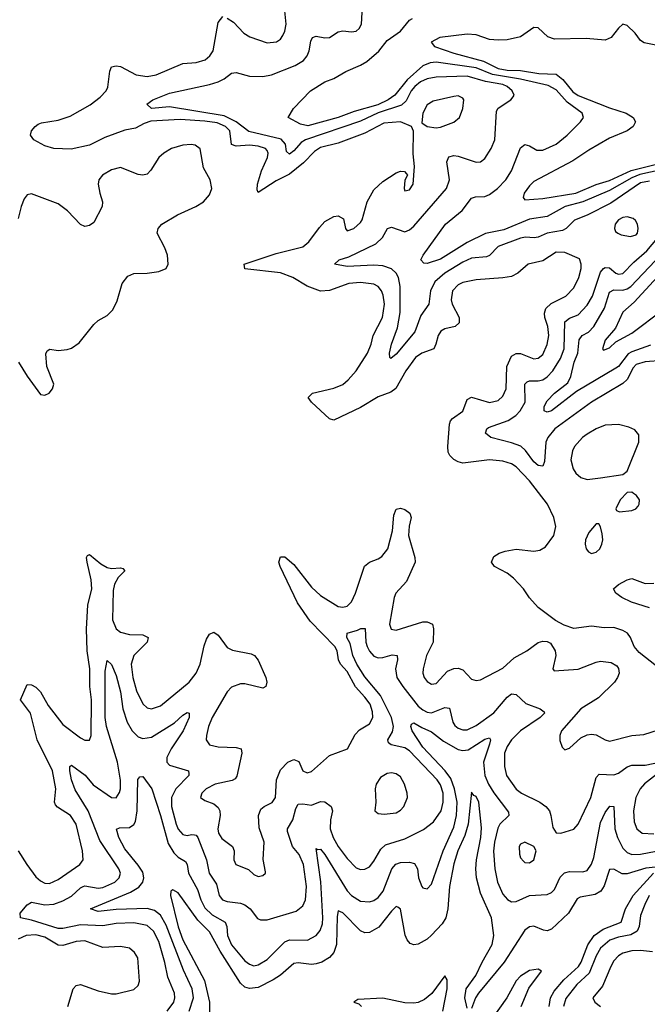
# Model space of a CAD drawing. Header units: inches. Extents: x 1603819 to 1745079, y 385938 to 533966.
# Tile 494 of 561: x 1625717 to 1628540, y 515420 to 519850. Entities that reach past the tile are written whole.
import ezdxf

# ---------------------------------------------------------------- set-up
doc = ezdxf.new("R2010")
doc.units = ezdxf.units.IN
doc.header["$MEASUREMENT"] = 0
doc.layers.add('B6521', color=7, linetype='Continuous')

msp = doc.modelspace()

# ---------------------------------------------------------------- linework, layer by layer
at = {"layer": 'B6521', "color": 5}
for points, elevation in [([(1628550, 519123.9), (1628510, 519116.6), (1628376, 519024), (1628270, 518970.3), (1628212.1, 518947.9), (1628175.3, 518910), (1628159, 518901), (1628090, 518889.5), (1628050, 518872.4), (1628031, 518869), (1627992, 518872), (1627970, 518867.8), (1627869.8, 518830.2), (1627830.5, 518789.5), (1627817.2, 518782.8), (1627750, 518777.5), (1627710, 518759.7), (1627629, 518710), (1627583.8, 518670), (1627564.8, 518630), (1627557.4, 518570), (1627521.1, 518518.9), (1627493.9, 518446.1), (1627410, 518345.3), (1627386, 518326), (1627382, 518330), (1627380.7, 518350), (1627389.5, 518390), (1627416.8, 518463.2), (1627428, 518532), (1627428.6, 518650), (1627420.7, 518690), (1627410.8, 518710), (1627388.8, 518728.8), (1627350, 518743.1), (1627310, 518746.1), (1627190, 518740.4), (1627132.7, 518750), (1627154, 518770), (1627197.5, 518782.5), (1627318.8, 518841.2), (1627349.1, 518870), (1627372, 518910), (1627390, 518916.5), (1627450, 518895.8), (1627470, 518904.4), (1627490, 518921.3), (1627637.2, 519090), (1627650.4, 519130), (1627639.1, 519210), (1627647.3, 519232.7), (1627670, 519238.5), (1627690, 519236.8), (1627770, 519209.2), (1627790, 519211.3), (1627810, 519226.3), (1627838.3, 519270), (1627854, 519310), (1627862, 519438), (1627870, 519452.3), (1627926.9, 519490), (1627937.4, 519502.6), (1627940.9, 519510), (1627932.4, 519530), (1627909.9, 519550), (1627890, 519558.4), (1627812.1, 519572.1), (1627730, 519596.4), (1627590, 519591.5), (1627550, 519584.5), (1627519.3, 519570), (1627494.3, 519550), (1627478.5, 519530), (1627455, 519485), (1627434.8, 519465.2), (1627330, 519431.8), (1627250, 519394.1), (1627002.4, 519310), (1626982.5, 519297.5), (1626950, 519260.2), (1626930, 519245.6), (1626917.4, 519257.4), (1626912.7, 519290), (1626893.1, 519313.1), (1626747.1, 519347.1), (1626690.5, 519390.5), (1626637.1, 519417.1), (1626390, 519457.5), (1626309.9, 519449.9), (1626288.2, 519470), (1626315.1, 519490), (1626390, 519520.1), (1626570, 519557.9), (1626609.5, 519570.5), (1626636.7, 519583.3), (1626670, 519609.2), (1626690, 519612.8), (1626750, 519596.4), (1626810, 519595), (1626850, 519602.7), (1626955.7, 519644.3), (1626993.2, 519666.8), (1627010, 519686.9), (1627019.3, 519710), (1627026, 519754), (1627034.5, 519770), (1627050, 519775.6), (1627090, 519767.9), (1627110, 519770.2), (1627150, 519795.2), (1627170, 519799.7), (1627210, 519795.2), (1627230, 519799.1), (1627244, 519810), (1627254.8, 519830), (1627259.1, 519910)], 360), ([(1626650, 519856.9), (1626678.3, 519838.3), (1626725.3, 519790), (1626752.5, 519772.5), (1626830, 519745.6), (1626871.5, 519750), (1626890, 519762.8), (1626901.2, 519778.8), (1626910, 519798), (1626916.2, 519830), (1626910, 519889.6)], 380), ([(1628581.4, 516941.4), (1628503, 517003), (1628481.3, 517030), (1628465.1, 517070), (1628451.5, 517090), (1628430, 517102.4), (1628390, 517115.4), (1628346.6, 517113.4), (1628290, 517120.9), (1628210, 517111.1), (1628166.2, 517126.2), (1628127.2, 517147.2), (1628050, 517205.1), (1628010, 517249.6), (1627983.5, 517290), (1627937.9, 517337.9), (1627910, 517359.7), (1627853.2, 517390), (1627839.3, 517410), (1627850, 517434.8), (1627874, 517450), (1627900.4, 517459.6), (1627950, 517467.4), (1628030, 517458.6), (1628057.1, 517462.9), (1628082.2, 517477.8), (1628119.6, 517530), (1628128.2, 517570), (1628119.2, 517610), (1628091.6, 517670), (1628010, 517774.7), (1627950, 517837.7), (1627930, 517852.2), (1627890, 517864.1), (1627830, 517869.2), (1627710, 517855.5), (1627690, 517860.3), (1627670, 517872), (1627652, 517890), (1627644.7, 517904.7), (1627642.3, 517930), (1627649.9, 518030), (1627655.1, 518044.9), (1627664, 518056), (1627710, 518089.1), (1627730, 518141.5), (1627750, 518151.4), (1627830, 518127.9), (1627870, 518137.3), (1627890, 518156.2), (1627906, 518190), (1627908.4, 518290), (1627930, 518335.6), (1627950, 518348.5), (1627970, 518349), (1628030, 518323.7), (1628050, 518327.3), (1628070, 518344.5), (1628090, 518388.5), (1628097.2, 518430), (1628093.5, 518470), (1628079.4, 518510), (1628077.6, 518530), (1628083.9, 518550), (1628107.2, 518572.8), (1628174.2, 518605.8), (1628210, 518643.5), (1628232.2, 518690), (1628242.9, 518730), (1628243.5, 518750), (1628234.6, 518774.6), (1628170, 518802), (1628130, 518804.5), (1628070, 518764.7), (1628004.4, 518750), (1627957.7, 518710), (1627930, 518695.2), (1627890, 518688.2), (1627770, 518679.9), (1627710, 518667.6), (1627690, 518657.9), (1627664, 518630), (1627657.5, 518590), (1627662.7, 518570), (1627693.6, 518510), (1627694.4, 518485.6), (1627676.4, 518470), (1627630, 518458.7), (1627611.3, 518448.7), (1627599.4, 518430), (1627589.5, 518390), (1627579.2, 518370), (1627526.3, 518350), (1627497.6, 518330), (1627454, 518270), (1627409.6, 518190.4), (1627386.3, 518173.7), (1627330, 518152.6), (1627250, 518104.9), (1627130, 518047.6), (1627110, 518054), (1627029.7, 518130), (1627014, 518150), (1627034.5, 518170), (1627130, 518192.1), (1627170, 518209.5), (1627194.6, 518230), (1627230, 518270.2), (1627281.2, 518350), (1627297.9, 518390), (1627307.5, 518430), (1627348.9, 518510), (1627357.3, 518570), (1627352.5, 518610), (1627345, 518630), (1627329.9, 518649.9), (1627310, 518660.2), (1627250, 518668.4), (1627197.5, 518662.5), (1627110, 518632.2), (1627070, 518628.7), (1627010, 518651.8), (1626945, 518690), (1626890, 518711.3), (1626729.9, 518729.9), (1626726.3, 518750), (1626870, 518798.2), (1626990, 518828.2), (1627017.4, 518850), (1627064.8, 518915.2), (1627090, 518942.3), (1627130, 518965.2), (1627150, 518967.9), (1627174.1, 518954.1), (1627183.1, 518910), (1627190, 518900.5), (1627220.7, 518910), (1627250, 518937), (1627257.8, 518950), (1627279.9, 519030), (1627310, 519084.7), (1627350, 519121.7), (1627410, 519160.9), (1627430, 519168.2), (1627447.3, 519167.3), (1627457.3, 519157.3), (1627461, 519150), (1627450, 519128.7), (1627445.7, 519090), (1627450, 519080.7), (1627470, 519084.4), (1627486.6, 519110), (1627493.6, 519190), (1627486.4, 519246.4), (1627488.7, 519348.7), (1627479.6, 519370), (1627430.3, 519390.3), (1627355.6, 519384.4), (1627270, 519339.7), (1627150, 519294.3), (1627070, 519274.9), (1627043, 519257), (1626993.3, 519206.7), (1626930, 519155.2), (1626870, 519125.8), (1626790, 519072.8), (1626784.8, 519084.8), (1626786.9, 519110), (1626805, 519170), (1626832.1, 519230), (1626835, 519250), (1626830, 519262), (1626823.1, 519270), (1626790, 519280.9), (1626750, 519285.3), (1626690, 519281.2), (1626670, 519288), (1626661.5, 519350), (1626642.7, 519370), (1626605.4, 519385.4), (1626550, 519394.1), (1626438.9, 519401.1), (1626306.9, 519393.1), (1626276.7, 519383.3), (1626238.3, 519361.7), (1626190, 519352.6), (1626099.9, 519320.1), (1626030, 519285.3), (1625947.8, 519267.8), (1625870, 519269.9), (1625830, 519282.5), (1625780.4, 519310), (1625765.6, 519330), (1625769.5, 519350), (1625785.6, 519370), (1625800.5, 519379.5), (1625814.6, 519385.4), (1625890, 519397.5), (1625943.8, 519416.2), (1626033.7, 519466.3), (1626079, 519501), (1626105.2, 519530), (1626113.2, 519546.8), (1626121.6, 519618.4), (1626130, 519637.6), (1626150, 519642.4), (1626170, 519639.2), (1626241.4, 519601.4), (1626290, 519594.1), (1626330, 519601.6), (1626450, 519652.6), (1626510, 519657.8), (1626551, 519670), (1626572.6, 519687.4), (1626586.6, 519710), (1626610, 519838), (1626630, 519864.2)], 380), ([(1628650, 519185.6), (1628506, 519154), (1628470, 519138.8), (1628370, 519081.8), (1628250, 519030.2), (1628171, 519009), (1628090, 518965.2), (1628010, 518953.3), (1627894.8, 518905.2), (1627812.5, 518887.5), (1627730, 518847.3), (1627610, 518772.9), (1627550, 518753.6), (1627534.8, 518754.8), (1627522, 518770), (1627531.6, 518790), (1627632, 518930), (1627708, 518992), (1627750, 519046.4), (1627767.5, 519052.5), (1627810, 519055.3), (1627830, 519063.3), (1627865.6, 519090), (1627903.9, 519130), (1627929.3, 519170), (1627970, 519274.3), (1627990, 519288), (1628010, 519282.4), (1628043.8, 519263.8), (1628070, 519263.7), (1628130, 519289.4), (1628179.8, 519330), (1628240.4, 519390), (1628252.6, 519410), (1628247.3, 519430), (1628179.2, 519479.2), (1628130, 519535.2), (1628093.8, 519553.8), (1627970, 519582.2), (1627844, 519604), (1627770, 519633.6), (1627590, 519659.1), (1627563.4, 519656.6), (1627530, 519641.9), (1627459.9, 519580.1), (1627403.7, 519510), (1627374.1, 519490), (1627327.7, 519467.7), (1627222.2, 519437.8), (1627150.2, 519410), (1627013.1, 519373.1), (1626979.8, 519379.8), (1626925.2, 519410), (1626949.2, 519450), (1627025.1, 519530), (1627089.3, 519570), (1627130, 519585.3), (1627183.6, 519616.4), (1627250, 519644.8), (1627278.2, 519661.8), (1627332, 519708), (1627370, 519755.9), (1627430, 519798.2), (1627470, 519847.3), (1627484, 519856)], 340), ([(1628630, 519725.4), (1628525.9, 519745.9), (1628510, 519755.8), (1628485.7, 519790), (1628450, 519823.7), (1628430, 519830.3), (1628410, 519812.4), (1628378.3, 519770), (1628350, 519758.5), (1628265.5, 519765.5), (1628122.1, 519762.1), (1628093.2, 519773.2), (1628050, 519813.4), (1628030, 519814.4), (1627970, 519773.2), (1627910, 519760.1), (1627870, 519757.4), (1627830, 519760.8), (1627770, 519781.6), (1627730, 519784.6), (1627606.6, 519770), (1627568.6, 519748.6), (1627582.9, 519730), (1627670, 519699.1), (1627802.8, 519662.8), (1627870, 519630), (1627910, 519622.9), (1627970, 519621.6), (1628051.6, 519608.4), (1628130, 519604.4), (1628160.3, 519580.3), (1628205.1, 519525.1), (1628229.1, 519509.1), (1628370, 519454.2), (1628445.9, 519430), (1628477, 519410), (1628487.6, 519390), (1628476.2, 519370), (1628450, 519350.1), (1628370, 519316.6), (1628277.4, 519262.6), (1628205.6, 519214.4), (1628030, 519121.8), (1628010, 519103.2), (1627985.7, 519070), (1627981.7, 519050), (1627990, 519039.7), (1628070, 519045.3), (1628219.3, 519070), (1628310, 519109), (1628370, 519127.3), (1628467.8, 519172.2), (1628730, 519237.4)], 320), ([(1625711.3, 518310), (1625750, 518246), (1625810, 518164.4), (1625830, 518160.3), (1625849.3, 518170), (1625864.5, 518190), (1625869.5, 518210), (1625838.7, 518290), (1625833.6, 518346.4), (1625840.4, 518359.6), (1625851.8, 518368.2), (1625890, 518362.2), (1625930, 518365.6), (1625950, 518373), (1625983.6, 518396.4), (1626050, 518478.7), (1626070, 518496), (1626110, 518519.5), (1626135.9, 518544.1), (1626155.1, 518584.9), (1626177.2, 518662.8), (1626203.7, 518696.3), (1626230, 518708.3), (1626290, 518710.2), (1626342.3, 518717.7), (1626375.4, 518730), (1626384.8, 518750), (1626381.3, 518790), (1626370, 518823), (1626335.7, 518890), (1626338.9, 518910), (1626356.8, 518930), (1626427.2, 518972.8), (1626509.5, 519010), (1626542.9, 519030), (1626570, 519061.6), (1626580.9, 519090), (1626573.8, 519130), (1626543.7, 519183.7), (1626528.8, 519268.8), (1626505.4, 519285.4), (1626488.7, 519288.7), (1626450, 519285.3), (1626399.6, 519270), (1626364.4, 519250), (1626342.5, 519230), (1626307.3, 519172.7), (1626290, 519154.8), (1626270, 519151.2), (1626250, 519153.7), (1626170, 519185.6), (1626130, 519174.4), (1626088.8, 519150), (1626073.4, 519130), (1626070.2, 519110), (1626076.5, 519070), (1626089.2, 519030), (1626088.3, 519010), (1626050, 518938), (1626030, 518923.9), (1626010, 518919.8), (1625990, 518928.5), (1625931.6, 518990), (1625890, 519021.4), (1625770, 519066.3), (1625750, 519061.6), (1625736.2, 519043.8), (1625722.6, 519010), (1625710, 518956)], 420), ([(1628610, 518316.2), (1628530, 518311), (1628490, 518298.8), (1628476.5, 518283.5), (1628450, 518231.2), (1628430, 518212.8), (1628290, 518129.4), (1628124.8, 518010), (1628092.4, 517970), (1628083.3, 517950), (1628077.2, 517862.8), (1628070, 517841.5), (1628050, 517843.8), (1628030, 517860.8), (1627992.6, 517912.6), (1627970.7, 517930.7), (1627930, 517946.5), (1627836.3, 517970), (1627812, 517990), (1627818.7, 518010), (1627825.1, 518014.9), (1627913.6, 518046.4), (1627949.1, 518070), (1627968.6, 518090), (1627990.3, 518130), (1627989.9, 518210), (1627999.3, 518220.7), (1628010, 518225.1), (1628050, 518224.7), (1628070, 518229.7), (1628090, 518242.8), (1628115.2, 518270), (1628150, 518325.9), (1628166.2, 518370), (1628168.9, 518491.1), (1628190, 518506.5), (1628230, 518521.7), (1628270, 518566), (1628293.6, 518606.4), (1628330, 518713.8), (1628342.5, 518730), (1628350, 518735.7), (1628370, 518733), (1628398, 518710), (1628410, 518705.3), (1628430, 518707.8), (1628480.2, 518759.8), (1628538.5, 518810), (1628610, 518895.7)], 360), ([(1628554.1, 518385.9), (1628470, 518356.2), (1628453.5, 518346.5), (1628410, 518290.4), (1628398.4, 518281.6), (1628222.4, 518177.6), (1628110, 518090.8), (1628090, 518084.2), (1628076.9, 518090), (1628076.1, 518110), (1628090, 518135.3), (1628122.9, 518170), (1628183.3, 518216.7), (1628195.8, 518244.2), (1628211.6, 518310), (1628227.6, 518350), (1628234.2, 518410), (1628247.5, 518430), (1628275.9, 518444.1), (1628299.2, 518470), (1628347.3, 518552.7), (1628370, 518624.2), (1628390, 518634.6), (1628430, 518633.2), (1628450, 518638.7), (1628466.8, 518650), (1628575.3, 518764.7)], 340), ([(1628620.1, 518730), (1628480.7, 518579.3), (1628430, 518534.4), (1628397.5, 518462.5), (1628350, 518408.2), (1628338, 518370), (1628343.8, 518363.8), (1628370, 518374), (1628399.4, 518400.6), (1628470, 518439.1), (1628610, 518544.3)], 320), ([(1625710, 516110.3), (1625748.7, 516048.7), (1625790, 515994.2), (1625810, 515975.1), (1625830, 515964.8), (1625850, 515963.2), (1625890, 515981.6), (1625987.3, 516050), (1626002, 516070), (1625999.2, 516110), (1625971.4, 516230), (1625945.8, 516270), (1625887.1, 516307.1), (1625877.9, 516317.9), (1625872.9, 516330), (1625879, 516390), (1625864.8, 516470), (1625795.7, 516610), (1625765.4, 516730), (1625719.6, 516790), (1625750, 516858.4), (1625770, 516856.9), (1625790, 516846.7), (1625810, 516825.4), (1625844, 516764), (1625910, 516678.4), (1625990, 516619.1), (1626010, 516608.9), (1626030.9, 516609.1), (1626038.8, 516630), (1626039.3, 516790), (1626032.7, 516850), (1626032.9, 516930), (1626020.8, 517010), (1626016.5, 517110), (1626023.9, 517216.1), (1626040.5, 517290), (1626037.5, 517330), (1626019.6, 517410), (1626017.4, 517430), (1626021, 517438.9), (1626030, 517444.7), (1626082.1, 517402.1), (1626110, 517385.9), (1626130, 517381.5), (1626170, 517383.6), (1626181.1, 517381.1), (1626190, 517371), (1626159.4, 517340.6), (1626142.5, 517310), (1626137.8, 517282.2), (1626133.8, 517150), (1626150, 517110.2), (1626170, 517094.8), (1626210, 517083.3), (1626270, 517082.7), (1626294.7, 517070), (1626290.2, 517050), (1626230.6, 516989.4), (1626218.5, 516950), (1626225.2, 516890), (1626242.7, 516830), (1626270, 516771.8), (1626290, 516753.6), (1626310.2, 516750.2), (1626350, 516763.5), (1626478.9, 516870), (1626509.9, 516910), (1626529.3, 516950), (1626546.9, 517033.1), (1626557.7, 517062.3), (1626570, 517084.9), (1626590, 517094.4), (1626610, 517080.3), (1626650, 517025.8), (1626673.4, 517013.4), (1626757.8, 516997.8), (1626773.4, 516990), (1626790, 516968.9), (1626824.2, 516890), (1626828.2, 516870), (1626824.4, 516850), (1626810, 516842.4), (1626730, 516862.8), (1626710, 516862.8), (1626670, 516847.5), (1626650, 516826.6), (1626582.8, 516710), (1626566, 516670), (1626557.2, 516630), (1626556, 516610), (1626570, 516587.4), (1626610, 516578.4), (1626690, 516576), (1626712.7, 516570), (1626716.8, 516550), (1626693.5, 516446.5), (1626685.5, 516434.5), (1626672.8, 516427.2), (1626596.4, 516410), (1626554.9, 516390), (1626536, 516370), (1626530.4, 516350), (1626550, 516336.5), (1626590, 516322.8), (1626610, 516306.4), (1626617.5, 516290), (1626619, 516270), (1626608.2, 516210), (1626611, 516190), (1626625.9, 516165.9), (1626673.4, 516130), (1626681.5, 516110), (1626680.2, 516070), (1626689.1, 516050), (1626746.6, 516026.6), (1626770, 516003.8), (1626790, 515995.5), (1626810, 515999.1), (1626822.7, 516010), (1626823.2, 516016.8), (1626811.8, 516071.8), (1626816.5, 516150), (1626793.6, 516213.6), (1626790.6, 516270), (1626802.3, 516297.7), (1626816.3, 516310), (1626852.3, 516327.7), (1626867.9, 516350), (1626872.6, 516430), (1626890, 516475.6), (1626922.8, 516510), (1626950, 516521.1), (1626972.7, 516512.7), (1626990.6, 516470), (1627010, 516462.4), (1627030, 516467.5), (1627110, 516540.3), (1627191.1, 516568.9), (1627225.4, 516634.6), (1627245.6, 516654.4), (1627290, 516682), (1627305.7, 516710), (1627304.2, 516735.8), (1627293.6, 516770), (1627270, 516802.7), (1627227.9, 516847.9), (1627190, 516917.2), (1627160.2, 516950), (1627151.6, 516970), (1627145.4, 517010), (1627134.9, 517030), (1627024, 517144), (1626967, 517227), (1626887.9, 517390), (1626882.5, 517410), (1626890, 517433.7), (1626910, 517432.8), (1626950, 517398.4), (1627030, 517296.6), (1627070, 517259.8), (1627150, 517209.5), (1627170, 517206.7), (1627190, 517212), (1627210, 517231.4), (1627228.1, 517270), (1627268.6, 517391.4), (1627290, 517409.4), (1627330, 517423.9), (1627345.4, 517434.6), (1627373.2, 517470), (1627394, 517550), (1627399.4, 517620.6), (1627410, 517647.3), (1627430, 517651.8), (1627450, 517645.7), (1627471.8, 517630), (1627477.7, 517610), (1627468.2, 517571.8), (1627465.8, 517530), (1627494.7, 517430), (1627495.2, 517410), (1627456.8, 517323.2), (1627409.4, 517270), (1627401.6, 517250), (1627380.7, 517130), (1627387.9, 517107.9), (1627410, 517102.9), (1627530, 517140.4), (1627550, 517141.6), (1627573.2, 517130), (1627577.9, 517110), (1627576.3, 517050), (1627546.4, 516990), (1627531.5, 516930), (1627530.2, 516910), (1627536.5, 516890), (1627550, 516872), (1627570, 516860.9), (1627590, 516863.6), (1627641.2, 516918.8), (1627670, 516931.8), (1627690, 516933), (1627710, 516924.9), (1627750, 516883.2), (1627770, 516877.8), (1627790, 516879.6), (1627890, 516933), (1627940.9, 516979.1), (1627998.3, 517010), (1628050, 517047.4), (1628070, 517054), (1628090, 517052.4), (1628104.4, 517044.4), (1628125.7, 517010), (1628128.9, 516990), (1628116, 516930), (1628120.7, 516920.7), (1628230, 516928.4), (1628310, 516960.2), (1628330, 516963.9), (1628377.7, 516957.8), (1628403.8, 516943.8), (1628410.5, 516930.5), (1628413, 516910), (1628406.7, 516890), (1628392.2, 516870), (1628320.9, 516799.1), (1628240.6, 516750), (1628154.9, 516650), (1628146.9, 516630), (1628146.4, 516606.4), (1628156.8, 516576.8), (1628170, 516564.7), (1628190, 516573), (1628241.1, 516618.9), (1628270, 516633), (1628290, 516636), (1628310, 516632.7), (1628350, 516610.2), (1628370, 516604.7), (1628470, 516630.2), (1628525.2, 516634.8), (1628590, 516655.2)], 380), ([(1628550, 517204), (1628469.8, 517230), (1628426.2, 517250), (1628399.1, 517270), (1628388.2, 517290), (1628410, 517308.7), (1628450, 517330.3), (1628470, 517335.3), (1628530, 517313), (1628570, 517315.7)], 360), ([(1626380.4, 515390), (1626409.9, 515430), (1626414.7, 515450), (1626412.4, 515470), (1626383.1, 515543.1), (1626370, 515608), (1626342.3, 515702.3), (1626319.3, 515750), (1626290, 515774.3), (1626230, 515787.1), (1626150, 515783.3), (1626090, 515773.2), (1625990, 515777.7), (1625910, 515761.2), (1625890, 515761.7), (1625770, 515799.3), (1625719.6, 515810), (1625718.5, 515830), (1625750, 515868.1), (1625770, 515879.5), (1625830, 515867.8), (1625870, 515870.1), (1625910, 515885.1), (1625950, 515907), (1625990, 515944.7), (1626001.5, 515950), (1626010, 515953.2), (1626070, 515942.3), (1626090, 515946.1), (1626144.6, 515970), (1626164.9, 515990), (1626169.9, 516010), (1626163.4, 516030), (1626076.8, 516156.8), (1626024.7, 516290), (1625965.5, 516385.5), (1625949, 516430), (1625941.9, 516470), (1625942.6, 516490), (1625950, 516495.8), (1626010.6, 516450.6), (1626047.4, 516407.4), (1626130, 516350.2), (1626150, 516349.2), (1626166.2, 516373.8), (1626170.8, 516390), (1626170.7, 516429.3), (1626156.6, 516510), (1626107.9, 516670), (1626101, 516710), (1626100.7, 516919.3), (1626110, 516967.7), (1626130, 516948.5), (1626150, 516899), (1626170, 516826), (1626180.1, 516750), (1626199.5, 516690), (1626222.2, 516650), (1626250, 516624.2), (1626270, 516616.4), (1626310, 516621.6), (1626413.4, 516686.6), (1626450, 516721.3), (1626470, 516733.6), (1626479.1, 516730), (1626479.3, 516710), (1626452, 516650), (1626398.3, 516570), (1626378.9, 516530), (1626378.6, 516510), (1626390, 516496.5), (1626476, 516470), (1626477.8, 516457.8), (1626478, 516450), (1626419.1, 516390), (1626399.9, 516350), (1626399, 516310), (1626421.1, 516230), (1626430, 516207.5), (1626450, 516183.9), (1626470, 516179.8), (1626490, 516184.5), (1626502.5, 516182.5), (1626510, 516180.6), (1626517.8, 516170), (1626557.3, 516070), (1626568.6, 516010), (1626601.5, 515961.5), (1626613.7, 515910), (1626629.3, 515890), (1626650, 515882.2), (1626710, 515874.6), (1626730, 515867.2), (1626754.2, 515850), (1626786.4, 515806.4), (1626800.5, 515800.5), (1626830, 515800.2), (1626960, 515840), (1626990, 515863.6), (1627001.9, 515890), (1627006.6, 515950), (1626993.8, 516050), (1626973.8, 516093.8), (1626943.4, 516130), (1626922, 516198), (1626921.3, 516210), (1626945.8, 516250), (1626959.4, 516300.6), (1626970, 516320.6), (1626990, 516322.6), (1627030, 516315.7), (1627070, 516333.1), (1627090, 516330.9), (1627118, 516310), (1627123.9, 516290), (1627115.7, 516250), (1627113.9, 516210), (1627127.3, 516170), (1627150, 516130.2), (1627190, 516076), (1627230, 516034.3), (1627250, 516027), (1627270, 516027.8), (1627290, 516038.4), (1627310, 516063.6), (1627341.4, 516118.6), (1627362.2, 516137.8), (1627450, 516164.6), (1627533.5, 516206.5), (1627578.1, 516241.9), (1627613.2, 516290), (1627622.6, 516330), (1627621.2, 516370), (1627610, 516408), (1627595.6, 516430), (1627470, 516560.1), (1627450, 516574), (1627387.4, 516587.4), (1627376, 516596), (1627372.6, 516610), (1627393.8, 516646.2), (1627398.7, 516670), (1627388.7, 516710), (1627339.9, 516810), (1627270, 516894), (1627233.2, 516950), (1627216.2, 516990), (1627202.8, 517042.8), (1627189.1, 517070.9), (1627189.3, 517090.7), (1627236.7, 517103.3), (1627251.5, 517111.5), (1627271.3, 517111.3), (1627274.5, 517050), (1627279.7, 517030), (1627289.8, 517009.8), (1627310, 516987.1), (1627330, 516979.2), (1627350, 516980.3), (1627392.9, 516992.9), (1627414.2, 516990), (1627416.2, 516970), (1627407.9, 516930), (1627414.1, 516890), (1627439.9, 516850), (1627510, 516762), (1627530, 516744.4), (1627550, 516734.4), (1627570, 516731.8), (1627630, 516756.2), (1627650, 516752.8), (1627664.7, 516690), (1627674.7, 516674.7), (1627690, 516662.8), (1627710, 516655.6), (1627730, 516655.8), (1627770, 516674.6), (1627850, 516732), (1627910, 516802.7), (1627930, 516817.7), (1627950, 516814.7), (1627993.7, 516773.7), (1628058, 516750), (1628075.6, 516735.6), (1628077.3, 516730), (1628058.8, 516710), (1627970, 516651), (1627929.6, 516610), (1627910, 516579.8), (1627898.4, 516550), (1627897.2, 516490), (1627907.5, 516450), (1627950, 516387.8), (1627974.3, 516370), (1628057.3, 516330), (1628083.6, 516310), (1628099.6, 516290), (1628106.9, 516270), (1628115.2, 516215.2), (1628130, 516191), (1628150.7, 516190.7), (1628210, 516208.5), (1628230, 516230.4), (1628287, 516350), (1628310, 516440.5), (1628324.2, 516455.8), (1628390, 516452.5), (1628410, 516459.8), (1628450, 516488.8), (1628470, 516496.8), (1628530, 516496.6), (1628610, 516512.6)], 360), ([(1626479.2, 515390), (1626498.4, 515450), (1626492.8, 515490), (1626453.4, 515573.4), (1626376.3, 515776.3), (1626350, 515821.5), (1626322.9, 515842.9), (1626290, 515851.3), (1626150, 515846.2), (1626070, 515837.7), (1626034.5, 515850), (1626215.4, 515924.6), (1626252.1, 515947.9), (1626270.4, 515970), (1626275.3, 515990), (1626270, 516014.8), (1626250, 516047), (1626190, 516120.3), (1626163.4, 516170), (1626151.5, 516208.5), (1626165.4, 516214.6), (1626210, 516215.3), (1626230, 516229.3), (1626237, 516243), (1626245, 516290), (1626248.7, 516431.3), (1626256.6, 516443.4), (1626270, 516445.3), (1626311, 516390), (1626350, 516270.2), (1626384.2, 516144.2), (1626410, 516101.4), (1626430, 516082.3), (1626462.6, 516062.6), (1626469.6, 516049.6), (1626475.9, 516010), (1626516.8, 515936.8), (1626532.1, 515890), (1626550, 515854.8), (1626582.1, 515822.1), (1626641, 515790), (1626648, 515770), (1626651.6, 515730), (1626670, 515687.1), (1626730, 515615.5), (1626750, 515600.1), (1626770, 515593.9), (1626790, 515597.3), (1626830, 515622.5), (1626910, 515701.6), (1626930, 515709.6), (1627011.4, 515708.6), (1627050, 515729.3), (1627068.1, 515751.9), (1627078.4, 515781.6), (1627080.9, 515810), (1627071.8, 515971.8), (1627050, 516121), (1627056.3, 516116.3), (1627070, 516117.5), (1627090, 516094.5), (1627190, 515931.3), (1627210, 515910.1), (1627250, 515885), (1627290, 515881.3), (1627310, 515887.2), (1627330, 515900.6), (1627351.7, 515930), (1627390.6, 516029.4), (1627408.9, 516051.1), (1627430, 516058), (1627470, 516060.5), (1627493.1, 516053.1), (1627506, 516030), (1627510.2, 515990), (1627526.3, 515950), (1627530, 515944.9), (1627550, 515940.4), (1627570, 515960.4), (1627621.2, 516110), (1627670, 516217.2), (1627681.8, 516270), (1627684.4, 516330), (1627673.6, 516390), (1627655.8, 516435.8), (1627631.2, 516471.2), (1627530, 516576.4), (1627483, 516650), (1627476.5, 516670), (1627479.5, 516680.5), (1627490, 516686.7), (1627525.3, 516665.3), (1627570, 516646), (1627623.5, 516603.5), (1627690, 516567), (1627710, 516561.5), (1627734.5, 516565.5), (1627810, 516612.9), (1627830, 516618.9), (1627834.6, 516610), (1627830.1, 516590.1), (1627803.4, 516510), (1627809.7, 516450), (1627826.1, 516410), (1627850, 516371.5), (1627915.4, 516284.6), (1627916.8, 516270), (1627876.3, 516230), (1627867.2, 516212.8), (1627852.2, 516150), (1627848.8, 516108.8), (1627853.9, 516030), (1627866.3, 515970), (1627890, 515916.1), (1627911.4, 515891.4), (1627930, 515882), (1627950, 515882.7), (1628010, 515910.1), (1628090, 515914.7), (1628110, 515923.6), (1628122.5, 515937.5), (1628148.4, 515991.6), (1628168.4, 516011.6), (1628190, 516018.2), (1628250, 516016.3), (1628270, 516022.6), (1628289.9, 516050.1), (1628299.4, 516080.6), (1628330, 516238.5), (1628350, 516283.9), (1628371.7, 516311.7), (1628390.1, 516310.1), (1628394.3, 516210), (1628405.6, 516170), (1628430, 516122), (1628450, 516102.5), (1628470, 516094.7), (1628510, 516096.1), (1628650, 516122.8)], 340), ([(1628628.5, 516490), (1628527.2, 516412.8), (1628508.6, 516390), (1628488.7, 516350), (1628478.8, 516290), (1628481.6, 516241.6), (1628492.7, 516210), (1628517.6, 516190), (1628570, 516186.8)], 360), ([(1627730, 515402.7), (1627719.1, 515450), (1627725.4, 515490), (1627769, 515550), (1627796.7, 515610), (1627842.9, 515690), (1627849.4, 515730), (1627839.9, 515810), (1627790, 515920.2), (1627772.6, 515990), (1627769.5, 516030), (1627772.6, 516070), (1627791.6, 516170), (1627793.8, 516213.8), (1627781.8, 516330), (1627770, 516355.3), (1627760.2, 516360.2), (1627750, 516374), (1627734.4, 516230), (1627719.6, 516180.4), (1627687.4, 516110), (1627670, 516051.6), (1627650.2, 515949.8), (1627642.8, 515850), (1627634, 515810), (1627617.7, 515782.3), (1627570, 515730.9), (1627550, 515713.4), (1627510, 515691.2), (1627490, 515688), (1627473.3, 515693.3), (1627459.7, 515710), (1627451.4, 515731.4), (1627430, 515848.5), (1627417.7, 515857.7), (1627410, 515860.7), (1627390, 515839.8), (1627332.3, 515767.7), (1627290, 515742.8), (1627270, 515741.9), (1627250, 515750.8), (1627170, 515832.1), (1627150, 515840.9), (1627144.3, 515815.7), (1627142.4, 515690), (1627130, 515653), (1627110, 515630.1), (1627075.3, 515610), (1627050, 515601.9), (1627030, 515599.2), (1626970, 515606.7), (1626950, 515604), (1626890, 515551.1), (1626856.5, 515530), (1626790, 515496.6), (1626750, 515490.9), (1626730, 515497.7), (1626710, 515515.7), (1626618.9, 515658.9), (1626570, 515745.9), (1626518.1, 515798.1), (1626430, 515921.7), (1626405.3, 515934.7), (1626397.2, 515930), (1626395.6, 515910), (1626430, 515768.7), (1626450.3, 515710), (1626547.7, 515527.7), (1626570.3, 515430), (1626572.4, 515332.4)], 320), ([(1628576.7, 516036.7), (1628533, 516033), (1628450, 516006.9), (1628427.6, 516007.6), (1628390, 516028.6), (1628370, 516026.7), (1628346.6, 515953.4), (1628330.8, 515929.2), (1628305.5, 515914.5), (1628238.1, 515901.9), (1628224.7, 515895.3), (1628185.7, 515830), (1628110, 515758.9), (1628090, 515751.4), (1628073.7, 515753.7), (1628030, 515771.6), (1628010, 515768.2), (1627990, 515754.3), (1627895.9, 515610), (1627780.4, 515470), (1627767.2, 515450), (1627750, 515401.1)], 320), ([(1628098.5, 515410), (1628105.4, 515450), (1628121.1, 515478.9), (1628165.5, 515530), (1628231, 515590), (1628242.9, 515610), (1628272.8, 515687.2), (1628301.2, 515730), (1628341.1, 515758.9), (1628422.1, 515790), (1628442.2, 515850), (1628476.1, 515910), (1628568.6, 516010)], 320), ([(1628549.3, 515910), (1628528.6, 515870), (1628510, 515820.5), (1628503, 515770), (1628495.3, 515750), (1628466.7, 515733.3), (1628410, 515721.7), (1628371.7, 515708.3), (1628330, 515672.3), (1628310, 515638.7), (1628278.9, 515561.1), (1628223.4, 515510), (1628173.9, 515446.1), (1628163, 515410)], 340), ([(1625933.3, 515410), (1625957.6, 515490), (1625970, 515505.5), (1625990, 515508.8), (1626070, 515480.3), (1626130, 515466.7), (1626150, 515466.7), (1626230, 515487), (1626250, 515505.5), (1626255.3, 515524.7), (1626247.7, 515630), (1626233.6, 515653.6), (1626210, 515672.9), (1626170, 515679.8), (1626090, 515676), (1626010, 515706.2), (1625970, 515703.4), (1625910, 515684.3), (1625890, 515686.2), (1625830, 515722.4), (1625790, 515733.5), (1625746.3, 515730), (1625710, 515713.1)], 380), ([(1628563, 515657), (1628510, 515662.5), (1628470, 515660.1), (1628430, 515650.4), (1628410, 515638.1), (1628390, 515615.4), (1628375.5, 515590), (1628338.5, 515501.5), (1628295.8, 515450), (1628304, 515430), (1628329.3, 515410)], 360), ([(1627620.6, 515390), (1627640.1, 515490), (1627639.3, 515530), (1627630, 515548.5), (1627571.2, 515468.8), (1627538.2, 515441.8), (1627510, 515428.9), (1627490, 515425.4), (1627450, 515427.4), (1627350, 515448.5), (1627237.4, 515442.6), (1627220.7, 515430), (1627241.9, 515421.9), (1627255.1, 515410)], 280), ([(1627972.5, 515410), (1628006.9, 515493.1), (1628064.3, 515570), (1628050, 515578.4), (1628010, 515572), (1627970, 515547.1), (1627950, 515526.2), (1627908.3, 515450), (1627834.7, 515345.3)], 280)]:
    msp.add_lwpolyline(points, dxfattribs=dict(at, elevation=elevation))
for points, elevation in [([(1627690, 519507.1), (1627670, 519505), (1627577.2, 519482.8), (1627550, 519466.6), (1627530.2, 519430), (1627525.9, 519385.9), (1627549.2, 519369.2), (1627590, 519363.5), (1627610, 519366.2), (1627670.6, 519389.4), (1627695.4, 519410), (1627711, 519451), (1627714.8, 519490), (1627710, 519497.6)], 380), ([(1628450, 518963.4), (1628430, 518959.7), (1628410.9, 518950), (1628396.2, 518930), (1628392.8, 518910), (1628396.9, 518896.9), (1628407.7, 518890), (1628422.8, 518882.8), (1628464.8, 518875.2), (1628490, 518882), (1628496.3, 518890), (1628499.6, 518910), (1628496.1, 518930), (1628487.1, 518947.1), (1628476.2, 518956.2)], 380), ([(1628410, 518028.9), (1628350, 518026.2), (1628310.4, 518010), (1628270, 517985.8), (1628249.1, 517970), (1628212.6, 517930), (1628204.1, 517910), (1628196.5, 517870), (1628206.7, 517830), (1628219.2, 517810), (1628242, 517790), (1628270, 517781.5), (1628330, 517788.2), (1628430, 517803.8), (1628450, 517819.1), (1628502.9, 517950), (1628502.4, 517982.4), (1628484.8, 518004.8), (1628457.4, 518017.4)], 380), ([(1628470, 517724.2), (1628450, 517722.4), (1628418, 517690), (1628399.1, 517650), (1628402.4, 517642.4), (1628415.9, 517635.9), (1628470, 517642), (1628489.4, 517650), (1628498.7, 517661.3), (1628504.2, 517670), (1628504.7, 517690), (1628491.6, 517710), (1628478.9, 517718.9)], 380), ([(1628322, 517582), (1628310, 517582), (1628276.7, 517543.3), (1628261.6, 517510), (1628260.4, 517490), (1628266, 517470), (1628276.4, 517456.4), (1628290, 517448.2), (1628310, 517454.9), (1628327, 517470), (1628335.8, 517490), (1628339.7, 517510), (1628336.6, 517536.6), (1628330, 517568)], 380), ([(1627390, 516462), (1627370, 516458.9), (1627339.9, 516440.1), (1627320.5, 516410), (1627315.5, 516390), (1627319.3, 516330), (1627314.8, 516290), (1627330, 516279.1), (1627355.8, 516275.8), (1627410, 516282.3), (1627430, 516294.4), (1627444.2, 516310), (1627461.3, 516350), (1627460.5, 516370), (1627448.3, 516410), (1627430, 516443.6), (1627410, 516457.7)], 380), ([(1627990, 516149.7), (1627970, 516140.5), (1627963.6, 516130), (1627964.7, 516095.3), (1627970, 516079.3), (1627983.6, 516063.6), (1627990, 516058.3), (1628010, 516056.5), (1628029.7, 516070.3), (1628039.7, 516110), (1628029.5, 516130)], 360)]:
    msp.add_lwpolyline(points, close=True, dxfattribs=dict(at, elevation=elevation))

doc.saveas('drawing.dxf')
